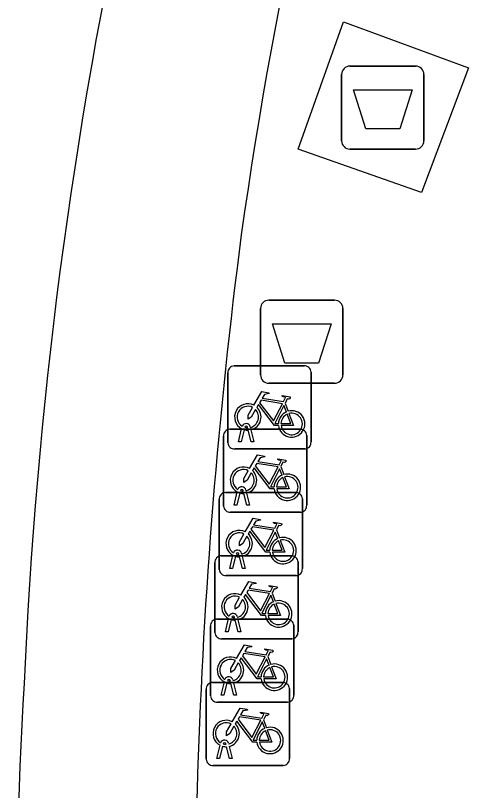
# Model space of a CAD drawing. Extents: x 161087 to 161922, y 382574 to 383873.
# Drawn here: x 161094.59 to 161100.03, y 383317.66 to 383326.98 of the extents above; entities that cross this region are included whole.
import ezdxf

# ---------------------------------------------------------------- set-up
doc = ezdxf.new("R2010")
doc.units = 0
for name, color, linetype in [('IMGEO_Afval_apart_plaats', 7, 'Continuous'), ('IMGEO_Afvalbak', 7, 'Continuous'), ('IMGEO_Fietsenrek', 7, 'Continuous'), ('IMGEO_Fietspad_gesloten', 7, 'Continuous'), ('IMGEO_Voetpad_gesloten', 7, 'Continuous')]:
    doc.layers.add(name, color=color, linetype=linetype)

msp = doc.modelspace()

# ---------------------------------------------------------------- linework, layer by layer
at = {"layer": 'IMGEO_Afval_apart_plaats'}
for p, q in [((161098.6051, 383326.3765), (161099.3949, 383326.3765)), ((161099.3949, 383326.3765), (161098.6051, 383326.3765)), ((161098.5051, 383325.4775), (161098.5051, 383326.2765)), ((161098.5051, 383326.2765), (161098.5051, 383325.4775)), ((161099.4949, 383326.2765), (161099.4949, 383325.4775)), ((161099.4949, 383325.4775), (161099.4949, 383326.2765)), ((161099.3949, 383325.3775), (161098.6051, 383325.3775)), ((161098.6051, 383325.3775), (161099.3949, 383325.3775))]:
    msp.add_line(p, q, dxfattribs=at)
msp.add_lwpolyline([(161098.6478, 383326.0914), (161099.3522, 383326.0914), (161099.2034, 383325.6205), (161098.7966, 383325.6205), (161098.6478, 383326.0914)], dxfattribs=at)
for centre, start, end in [((161098.6051, 383326.2765), 90, 180), ((161098.6051, 383326.2765), 90, 180), ((161099.3949, 383326.2765), 0, 90), ((161099.3949, 383326.2765), 360, 90), ((161098.6051, 383325.4775), 180, 270), ((161098.6051, 383325.4775), 180, 270), ((161099.3949, 383325.4775), 270, 0), ((161099.3949, 383325.4775), 270, 0)]:
    msp.add_arc(centre, 0.1, start, end, dxfattribs=at)
at = {"layer": 'IMGEO_Afvalbak'}
for p, q in [((161097.6311, 383323.5595), (161098.4209, 383323.5595)), ((161098.4209, 383323.5595), (161097.6311, 383323.5595)), ((161097.5311, 383322.6605), (161097.5311, 383323.4595)), ((161097.5311, 383323.4595), (161097.5311, 383322.6605)), ((161098.5209, 383323.4595), (161098.5209, 383322.6605)), ((161098.5209, 383322.6605), (161098.5209, 383323.4595)), ((161098.4209, 383322.5605), (161097.6311, 383322.5605)), ((161097.6311, 383322.5605), (161098.4209, 383322.5605))]:
    msp.add_line(p, q, dxfattribs=at)
msp.add_lwpolyline([(161097.6738, 383323.2744), (161098.3782, 383323.2744), (161098.2294, 383322.8035), (161097.8226, 383322.8035), (161097.6738, 383323.2744)], dxfattribs=at)
for centre, start, end in [((161097.6311, 383323.4595), 90, 180), ((161097.6311, 383323.4595), 90, 180), ((161098.4209, 383323.4595), 0, 90), ((161098.4209, 383323.4595), 360, 90), ((161097.6311, 383322.6605), 180, 270), ((161097.6311, 383322.6605), 180, 270), ((161098.4209, 383322.6605), 270, 0), ((161098.4209, 383322.6605), 270, 0)]:
    msp.add_arc(centre, 0.1, start, end, dxfattribs=at)
at = {"layer": 'IMGEO_Fietsenrek'}
for p, q in [((161097.2129, 383322.7695), (161098.0538, 383322.7695)), ((161098.0538, 383322.7695), (161097.2129, 383322.7695)), ((161097.1385, 383321.8449), (161097.1385, 383322.6858)), ((161097.1385, 383322.6858), (161097.1385, 383321.8449)), ((161098.1375, 383322.6951), (161098.1375, 383321.8542)), ((161098.1375, 383321.8542), (161098.1375, 383322.6951)), ((161097.8252, 383322.3192), (161097.8615, 383322.224)), ((161097.1609, 383322.0085), (161098.0018, 383322.0085)), ((161098.0018, 383322.0085), (161097.1609, 383322.0085)), ((161097.2655, 383321.8543), (161097.3038, 383322.0143)), ((161097.3342, 383322.0021), (161097.2989, 383321.8543)), ((161097.3759, 383322.0259), (161097.3749, 383322.0302)), ((161097.417, 383321.8543), (161097.3831, 383321.996)), ((161097.4066, 383322.0374), (161097.4084, 383322.0295)), ((161097.4154, 383322.0003), (161097.4504, 383321.8543)), ((161097.0865, 383321.0839), (161097.0865, 383321.9248)), ((161097.0865, 383321.9248), (161097.0865, 383321.0839)), ((161098.0855, 383321.9341), (161098.0855, 383321.0932)), ((161098.0855, 383321.0932), (161098.0855, 383321.9341)), ((161098.0631, 383321.7705), (161097.2222, 383321.7705)), ((161097.2222, 383321.7705), (161098.0631, 383321.7705)), ((161097.2989, 383321.8543), (161097.2655, 383321.8543)), ((161097.4504, 383321.8543), (161097.417, 383321.8543)), ((161097.7732, 383321.5582), (161097.8095, 383321.463)), ((161097.1089, 383321.2465), (161097.9498, 383321.2465)), ((161097.9498, 383321.2465), (161097.1089, 383321.2465)), ((161097.2135, 383321.0933), (161097.2518, 383321.2533)), ((161097.2822, 383321.2411), (161097.2469, 383321.0933)), ((161097.3239, 383321.2649), (161097.3229, 383321.2692)), ((161097.365, 383321.0933), (161097.3311, 383321.235)), ((161097.3546, 383321.2764), (161097.3564, 383321.2685)), ((161097.3634, 383321.2393), (161097.3984, 383321.0933)), ((161097.0345, 383320.3219), (161097.0345, 383321.1628)), ((161097.0345, 383321.1628), (161097.0345, 383320.3219)), ((161098.0335, 383321.1721), (161098.0335, 383320.3312)), ((161098.0335, 383320.3312), (161098.0335, 383321.1721)), ((161097.2469, 383321.0933), (161097.2135, 383321.0933)), ((161097.3984, 383321.0933), (161097.365, 383321.0933)), ((161098.0111, 383321.0095), (161097.1702, 383321.0095)), ((161097.1702, 383321.0095), (161098.0111, 383321.0095)), ((161097.7212, 383320.7962), (161097.7575, 383320.701)), ((161097.0569, 383320.4855), (161097.8978, 383320.4855)), ((161097.8978, 383320.4855), (161097.0569, 383320.4855)), ((161097.1615, 383320.3313), (161097.1998, 383320.4913)), ((161097.2302, 383320.4791), (161097.1949, 383320.3313)), ((161097.2719, 383320.5029), (161097.2709, 383320.5072)), ((161097.313, 383320.3313), (161097.2791, 383320.473)), ((161097.3026, 383320.5144), (161097.3044, 383320.5065)), ((161097.3114, 383320.4773), (161097.3464, 383320.3313)), ((161096.9825, 383319.5609), (161096.9825, 383320.4018)), ((161096.9825, 383320.4018), (161096.9825, 383319.5609)), ((161097.9815, 383320.4111), (161097.9815, 383319.5702)), ((161097.9815, 383319.5702), (161097.9815, 383320.4111)), ((161097.1949, 383320.3313), (161097.1615, 383320.3313)), ((161097.3464, 383320.3313), (161097.313, 383320.3313)), ((161097.9591, 383320.2475), (161097.1182, 383320.2475)), ((161097.1182, 383320.2475), (161097.9591, 383320.2475)), ((161097.6692, 383320.0352), (161097.7055, 383319.94)), ((161097.0049, 383319.7235), (161097.8458, 383319.7235)), ((161097.8458, 383319.7235), (161097.0049, 383319.7235)), ((161097.1095, 383319.5703), (161097.1478, 383319.7303)), ((161097.2199, 383319.7419), (161097.2189, 383319.7462)), ((161097.2506, 383319.7534), (161097.2524, 383319.7455)), ((161096.9305, 383318.7989), (161096.9305, 383319.6398)), ((161096.9305, 383319.6398), (161096.9305, 383318.7989)), ((161097.1782, 383319.7181), (161097.1429, 383319.5703)), ((161097.261, 383319.5703), (161097.2271, 383319.712)), ((161097.2594, 383319.7163), (161097.2944, 383319.5703)), ((161097.9295, 383319.6491), (161097.9295, 383318.8082)), ((161097.9295, 383318.8082), (161097.9295, 383319.6491)), ((161097.1429, 383319.5703), (161097.1095, 383319.5703)), ((161097.2944, 383319.5703), (161097.261, 383319.5703)), ((161097.9071, 383319.4865), (161097.0662, 383319.4865)), ((161097.0662, 383319.4865), (161097.9071, 383319.4865)), ((161097.6172, 383319.2732), (161097.6535, 383319.178)), ((161097.1679, 383318.9799), (161097.1669, 383318.9842)), ((161097.1986, 383318.9914), (161097.2004, 383318.9835)), ((161096.9529, 383318.9625), (161097.7938, 383318.9625)), ((161097.7938, 383318.9625), (161096.9529, 383318.9625)), ((161097.0575, 383318.8083), (161097.0958, 383318.9683)), ((161097.1262, 383318.9561), (161097.0909, 383318.8083)), ((161097.209, 383318.8083), (161097.1751, 383318.95)), ((161097.2074, 383318.9543), (161097.2424, 383318.8083)), ((161097.8775, 383318.8881), (161097.8775, 383318.0472)), ((161097.8775, 383318.0472), (161097.8775, 383318.8881)), ((161096.8785, 383318.0379), (161096.8785, 383318.8788)), ((161096.8785, 383318.8788), (161096.8785, 383318.0379)), ((161097.0909, 383318.8083), (161097.0575, 383318.8083)), ((161097.2424, 383318.8083), (161097.209, 383318.8083)), ((161097.8551, 383318.7245), (161097.0142, 383318.7245)), ((161097.0142, 383318.7245), (161097.8551, 383318.7245)), ((161097.5652, 383318.5122), (161097.6015, 383318.417)), ((161097.1466, 383318.2304), (161097.1484, 383318.2225)), ((161097.0055, 383318.0473), (161097.0438, 383318.2073)), ((161097.0742, 383318.1951), (161097.0389, 383318.0473)), ((161097.1159, 383318.2189), (161097.1149, 383318.2232)), ((161097.157, 383318.0473), (161097.1231, 383318.189)), ((161097.1554, 383318.1933), (161097.1904, 383318.0473)), ((161097.0389, 383318.0473), (161097.0055, 383318.0473)), ((161097.1904, 383318.0473), (161097.157, 383318.0473)), ((161097.8031, 383317.9635), (161096.9622, 383317.9635)), ((161096.9622, 383317.9635), (161097.8031, 383317.9635))]:
    msp.add_line(p, q, dxfattribs=at)
for points in [[(161097.4511, 383322.2962), (161097.5458, 383322.4597), (161097.632, 383322.4459), (161097.6337, 383322.4372), (161097.5776, 383322.4263), (161097.5514, 383322.381), (161097.8066, 383322.3402)], [(161097.7937, 383322.315), (161097.5369, 383322.356), (161097.5202, 383322.3272), (161097.6872, 383322.1069), (161097.7937, 383322.315)], [(161097.8066, 383322.3402), (161097.8316, 383322.389), (161097.8265, 383322.393), (161097.8033, 383322.3967), (161097.7906, 383322.4042), (161097.7896, 383322.4073), (161097.7918, 383322.4119), (161097.8866, 383322.3968), (161097.8889, 383322.3865), (161097.8795, 383322.3741), (161097.8671, 383322.3677), (161097.8526, 383322.3739), (161097.8252, 383322.3192)], [(161097.4718, 383322.2437), (161097.4202, 383322.1545), (161097.3803, 383322.1285), (161097.3815, 383322.176), (161097.436, 383322.2702)], [(161097.7468, 383322.0515), (161097.6971, 383322.0516), (161097.5064, 383322.3033), (161097.4874, 383322.2705)], [(161097.8417, 383322.217), (161097.8124, 383322.2938), (161097.703, 383322.0757), (161097.7457, 383322.0756)], [(161097.7757, 383322.0755), (161097.8956, 383322.0753), (161097.8524, 383322.1889)], [(161097.8722, 383322.1958), (161097.9272, 383322.0512), (161097.7771, 383322.0515)], [(161097.3991, 383321.5352), (161097.4938, 383321.6987), (161097.58, 383321.6849), (161097.5817, 383321.6762), (161097.5256, 383321.6653), (161097.4994, 383321.62), (161097.7546, 383321.5792)], [(161097.7417, 383321.554), (161097.4849, 383321.595), (161097.4682, 383321.5662), (161097.6352, 383321.3459), (161097.7417, 383321.554)], [(161097.7546, 383321.5792), (161097.7796, 383321.628), (161097.7745, 383321.632), (161097.7513, 383321.6357), (161097.7386, 383321.6432), (161097.7376, 383321.6463), (161097.7398, 383321.6509), (161097.8346, 383321.6358), (161097.8369, 383321.6255), (161097.8275, 383321.6131), (161097.8151, 383321.6067), (161097.8006, 383321.6129), (161097.7732, 383321.5582)], [(161097.4198, 383321.4827), (161097.3682, 383321.3935), (161097.3283, 383321.3675), (161097.3295, 383321.415), (161097.384, 383321.5092)], [(161097.6948, 383321.2905), (161097.6451, 383321.2906), (161097.4544, 383321.5423), (161097.4354, 383321.5095)], [(161097.7897, 383321.456), (161097.7604, 383321.5328), (161097.651, 383321.3147), (161097.6937, 383321.3146)], [(161097.7237, 383321.3145), (161097.8436, 383321.3143), (161097.8004, 383321.4279)], [(161097.8202, 383321.4348), (161097.8752, 383321.2902), (161097.7251, 383321.2905)], [(161097.3471, 383320.7732), (161097.4418, 383320.9367), (161097.528, 383320.9229), (161097.5297, 383320.9142), (161097.4736, 383320.9033), (161097.4474, 383320.858), (161097.7026, 383320.8172)], [(161097.7026, 383320.8172), (161097.7276, 383320.866), (161097.7225, 383320.87), (161097.6993, 383320.8737), (161097.6866, 383320.8812), (161097.6856, 383320.8843), (161097.6878, 383320.8889), (161097.7826, 383320.8738), (161097.7849, 383320.8635), (161097.7755, 383320.8511), (161097.7631, 383320.8447), (161097.7486, 383320.8509), (161097.7212, 383320.7962)], [(161097.3678, 383320.7207), (161097.3162, 383320.6315), (161097.2763, 383320.6055), (161097.2775, 383320.653), (161097.332, 383320.7472)], [(161097.6428, 383320.5285), (161097.5931, 383320.5286), (161097.4024, 383320.7803), (161097.3834, 383320.7475)], [(161097.6897, 383320.792), (161097.4329, 383320.833), (161097.4162, 383320.8042), (161097.5832, 383320.5839), (161097.6897, 383320.792)], [(161097.7377, 383320.694), (161097.7084, 383320.7708), (161097.599, 383320.5527), (161097.6417, 383320.5526)], [(161097.6717, 383320.5525), (161097.7916, 383320.5523), (161097.7484, 383320.6659)], [(161097.7682, 383320.6728), (161097.8232, 383320.5282), (161097.6731, 383320.5285)], [(161097.2951, 383320.0122), (161097.3898, 383320.1757), (161097.476, 383320.1619), (161097.4777, 383320.1532), (161097.4216, 383320.1423), (161097.3954, 383320.097), (161097.6506, 383320.0562)], [(161097.6506, 383320.0562), (161097.6756, 383320.105), (161097.6705, 383320.109), (161097.6473, 383320.1127), (161097.6346, 383320.1202), (161097.6336, 383320.1233), (161097.6358, 383320.1279), (161097.7306, 383320.1128), (161097.7329, 383320.1025), (161097.7235, 383320.0901), (161097.7111, 383320.0837), (161097.6966, 383320.0899), (161097.6692, 383320.0352)], [(161097.5908, 383319.7675), (161097.5411, 383319.7676), (161097.3504, 383320.0193), (161097.3314, 383319.9865)], [(161097.6377, 383320.031), (161097.3809, 383320.072), (161097.3642, 383320.0432), (161097.5312, 383319.8229), (161097.6377, 383320.031)], [(161097.6857, 383319.933), (161097.6564, 383320.0098), (161097.547, 383319.7917), (161097.5897, 383319.7916)], [(161097.3158, 383319.9597), (161097.2642, 383319.8705), (161097.2243, 383319.8445), (161097.2255, 383319.892), (161097.28, 383319.9862)], [(161097.7162, 383319.9118), (161097.7712, 383319.7672), (161097.6211, 383319.7675)], [(161097.6197, 383319.7915), (161097.7396, 383319.7913), (161097.6964, 383319.9049)], [(161097.2431, 383319.2502), (161097.3378, 383319.4137), (161097.424, 383319.3999), (161097.4257, 383319.3912), (161097.3696, 383319.3803), (161097.3434, 383319.335), (161097.5986, 383319.2942)], [(161097.5986, 383319.2942), (161097.6236, 383319.343), (161097.6185, 383319.347), (161097.5953, 383319.3507), (161097.5826, 383319.3582), (161097.5816, 383319.3613), (161097.5838, 383319.3659), (161097.6786, 383319.3508), (161097.6809, 383319.3405), (161097.6715, 383319.3281), (161097.6591, 383319.3217), (161097.6446, 383319.3279), (161097.6172, 383319.2732)], [(161097.5388, 383319.0055), (161097.4891, 383319.0056), (161097.2984, 383319.2573), (161097.2794, 383319.2245)], [(161097.5857, 383319.269), (161097.3289, 383319.31), (161097.3122, 383319.2812), (161097.4792, 383319.0609), (161097.5857, 383319.269)], [(161097.2638, 383319.1977), (161097.2122, 383319.1085), (161097.1723, 383319.0825), (161097.1735, 383319.13), (161097.228, 383319.2242)], [(161097.6337, 383319.171), (161097.6044, 383319.2478), (161097.495, 383319.0297), (161097.5377, 383319.0296)], [(161097.5677, 383319.0295), (161097.6876, 383319.0293), (161097.6444, 383319.1429)], [(161097.6642, 383319.1498), (161097.7192, 383319.0052), (161097.5691, 383319.0055)], [(161097.1911, 383318.4892), (161097.2858, 383318.6527), (161097.372, 383318.6389), (161097.3737, 383318.6302), (161097.3176, 383318.6193), (161097.2914, 383318.574), (161097.5466, 383318.5332)], [(161097.5466, 383318.5332), (161097.5716, 383318.582), (161097.5665, 383318.586), (161097.5433, 383318.5897), (161097.5306, 383318.5972), (161097.5296, 383318.6003), (161097.5318, 383318.6049), (161097.6266, 383318.5898), (161097.6289, 383318.5795), (161097.6195, 383318.5671), (161097.6071, 383318.5607), (161097.5926, 383318.5669), (161097.5652, 383318.5122)], [(161097.5337, 383318.508), (161097.2769, 383318.549), (161097.2602, 383318.5202), (161097.4272, 383318.2999), (161097.5337, 383318.508)], [(161097.2118, 383318.4367), (161097.1602, 383318.3475), (161097.1203, 383318.3215), (161097.1215, 383318.369), (161097.176, 383318.4632)], [(161097.4868, 383318.2445), (161097.4371, 383318.2446), (161097.2464, 383318.4963), (161097.2274, 383318.4635)], [(161097.5817, 383318.41), (161097.5524, 383318.4868), (161097.443, 383318.2687), (161097.4857, 383318.2686)], [(161097.5157, 383318.2685), (161097.6356, 383318.2683), (161097.5924, 383318.3819)], [(161097.6122, 383318.3888), (161097.6672, 383318.2442), (161097.5171, 383318.2445)]]:
    msp.add_lwpolyline(points, dxfattribs=at)
for centre, radius, start, end in [((161097.2162, 383322.6916), 0.0779, 92.4484, 184.28452), ((161097.2162, 383322.6916), 0.0779, 92.4484, 184.28452), ((161098.0596, 383322.6918), 0.0779, 2.4484, 94.28452), ((161098.0596, 383322.6918), 0.0779, 2.4484, 94.28452), ((161097.3781, 383322.1549), 0.159, 62.67661, 242.13685), ((161097.3781, 383322.1549), 0.129, 63.31916, 238.90302), ((161097.3781, 383322.1549), 0.129, 283.60429, 43.43025), ((161097.3781, 383322.1549), 0.159, 283.5766, 46.60424), ((161097.9047, 383322.0709), 0.159, 113.3408, 178.32165), ((161097.9047, 383322.0709), 0.159, 187.0065, 105.77075), ((161097.9047, 383322.0709), 0.129, 113.92302, 177.95563), ((161097.9047, 383322.0709), 0.129, 188.67146, 104.58832), ((161097.3579, 383322.0263), 0.0499, 12.8025, 158.69338), ((161097.1642, 383321.9306), 0.0779, 92.4484, 184.28452), ((161097.1642, 383321.9306), 0.0779, 92.4484, 184.28452), ((161097.3781, 383322.1549), 0.159, 253.99666, 271.78671), ((161097.3579, 383322.0263), 0.0174, 12.8025, 163.45023), ((161097.3781, 383322.1549), 0.129, 253.41502, 269.02044), ((161098.0076, 383321.9308), 0.0779, 2.4484, 94.28452), ((161098.0076, 383321.9308), 0.0779, 2.4484, 94.28452), ((161097.2164, 383321.8482), 0.0779, 182.4484, 274.28452), ((161097.2164, 383321.8482), 0.0779, 182.4484, 274.28452), ((161098.0598, 383321.8484), 0.0779, 272.4484, 4.28452), ((161098.0598, 383321.8484), 0.0779, 272.4484, 4.28452), ((161097.3261, 383321.3939), 0.159, 62.67661, 242.13685), ((161097.3261, 383321.3939), 0.129, 63.31916, 238.90302), ((161097.3261, 383321.3939), 0.159, 283.5766, 46.60424), ((161097.3261, 383321.3939), 0.129, 283.60429, 43.43025), ((161097.8527, 383321.3099), 0.159, 113.3408, 178.32165), ((161097.8527, 383321.3099), 0.159, 187.0065, 105.77075), ((161097.8527, 383321.3099), 0.129, 113.92302, 177.95563), ((161097.8527, 383321.3099), 0.129, 188.67146, 104.58832), ((161097.3059, 383321.2653), 0.0499, 12.8025, 158.69338), ((161097.1122, 383321.1686), 0.0779, 92.4484, 184.28452), ((161097.1122, 383321.1686), 0.0779, 92.4484, 184.28452), ((161097.3261, 383321.3939), 0.159, 253.99666, 271.78671), ((161097.3059, 383321.2653), 0.0174, 12.8025, 163.45023), ((161097.3261, 383321.3939), 0.129, 253.41502, 269.02044), ((161097.9556, 383321.1688), 0.0779, 2.4484, 94.28452), ((161097.9556, 383321.1688), 0.0779, 2.4484, 94.28452), ((161097.1644, 383321.0872), 0.0779, 182.4484, 274.28452), ((161097.1644, 383321.0872), 0.0779, 182.4484, 274.28452), ((161098.0078, 383321.0874), 0.0779, 272.4484, 4.28452), ((161098.0078, 383321.0874), 0.0779, 272.4484, 4.28452), ((161097.2741, 383320.6319), 0.159, 62.67661, 242.13685), ((161097.2741, 383320.6319), 0.129, 63.31916, 238.90302), ((161097.2741, 383320.6319), 0.159, 283.5766, 46.60424), ((161097.2741, 383320.6319), 0.129, 283.60429, 43.43025), ((161097.8007, 383320.5479), 0.159, 113.3408, 178.32165), ((161097.8007, 383320.5479), 0.159, 187.0065, 105.77075), ((161097.8007, 383320.5479), 0.129, 113.92302, 177.95563), ((161097.8007, 383320.5479), 0.129, 188.67146, 104.58832), ((161097.0602, 383320.4076), 0.0779, 92.4484, 184.28452), ((161097.0602, 383320.4076), 0.0779, 92.4484, 184.28452), ((161097.2539, 383320.5033), 0.0499, 12.8025, 158.69338), ((161097.2741, 383320.6319), 0.159, 253.99666, 271.78671), ((161097.2539, 383320.5033), 0.0174, 12.8025, 163.45023), ((161097.2741, 383320.6319), 0.129, 253.41502, 269.02044), ((161097.9036, 383320.4078), 0.0779, 2.4484, 94.28452), ((161097.9036, 383320.4078), 0.0779, 2.4484, 94.28452), ((161097.1124, 383320.3252), 0.0779, 182.4484, 274.28452), ((161097.1124, 383320.3252), 0.0779, 182.4484, 274.28452), ((161097.9558, 383320.3254), 0.0779, 272.4484, 4.28452), ((161097.9558, 383320.3254), 0.0779, 272.4484, 4.28452), ((161097.2221, 383319.8709), 0.159, 62.67661, 242.13685), ((161097.2221, 383319.8709), 0.129, 63.31916, 238.90302), ((161097.2221, 383319.8709), 0.129, 283.60429, 43.43025), ((161097.2221, 383319.8709), 0.159, 283.5766, 46.60424), ((161097.7487, 383319.7869), 0.159, 113.3408, 178.32165), ((161097.7487, 383319.7869), 0.159, 187.0065, 105.77075), ((161097.7487, 383319.7869), 0.129, 188.67146, 104.58832), ((161097.7487, 383319.7869), 0.129, 113.92302, 177.95563), ((161097.0082, 383319.6456), 0.0779, 92.4484, 184.28452), ((161097.0082, 383319.6456), 0.0779, 92.4484, 184.28452), ((161097.2019, 383319.7423), 0.0499, 12.8025, 158.69338), ((161097.2019, 383319.7423), 0.0174, 12.8025, 163.45023), ((161097.2221, 383319.8709), 0.129, 253.41502, 269.02044), ((161097.8516, 383319.6458), 0.0779, 2.4484, 94.28452), ((161097.8516, 383319.6458), 0.0779, 2.4484, 94.28452), ((161097.2221, 383319.8709), 0.159, 253.99666, 271.78671), ((161097.0604, 383319.5642), 0.0779, 182.4484, 274.28452), ((161097.0604, 383319.5642), 0.0779, 182.4484, 274.28452), ((161097.9038, 383319.5644), 0.0779, 272.4484, 4.28452), ((161097.9038, 383319.5644), 0.0779, 272.4484, 4.28452), ((161097.1701, 383319.1089), 0.159, 62.67661, 242.13685), ((161097.1701, 383319.1089), 0.129, 63.31916, 238.90302), ((161097.1701, 383319.1089), 0.129, 283.60429, 43.43025), ((161097.1701, 383319.1089), 0.159, 283.5766, 46.60424), ((161097.6967, 383319.0249), 0.159, 113.3408, 178.32165), ((161097.6967, 383319.0249), 0.159, 187.0065, 105.77075), ((161097.6967, 383319.0249), 0.129, 113.92302, 177.95563), ((161097.6967, 383319.0249), 0.129, 188.67146, 104.58832), ((161097.1499, 383318.9803), 0.0499, 12.8025, 158.69338), ((161097.1499, 383318.9803), 0.0174, 12.8025, 163.45023), ((161097.1701, 383319.1089), 0.129, 253.41502, 269.02044), ((161096.9562, 383318.8846), 0.0779, 92.4484, 184.28452), ((161096.9562, 383318.8846), 0.0779, 92.4484, 184.28452), ((161097.1701, 383319.1089), 0.159, 253.99666, 271.78671), ((161097.7996, 383318.8848), 0.0779, 2.4484, 94.28452), ((161097.7996, 383318.8848), 0.0779, 2.4484, 94.28452), ((161097.0084, 383318.8022), 0.0779, 182.4484, 274.28452), ((161097.0084, 383318.8022), 0.0779, 182.4484, 274.28452), ((161097.8518, 383318.8024), 0.0779, 272.4484, 4.28452), ((161097.8518, 383318.8024), 0.0779, 272.4484, 4.28452), ((161097.1181, 383318.3479), 0.159, 62.67661, 242.13685), ((161097.1181, 383318.3479), 0.129, 63.31916, 238.90302), ((161097.1181, 383318.3479), 0.129, 283.60429, 43.43025), ((161097.1181, 383318.3479), 0.159, 283.5766, 46.60424), ((161097.6447, 383318.2639), 0.159, 187.0065, 105.77075), ((161097.6447, 383318.2639), 0.159, 113.3408, 178.32165), ((161097.6447, 383318.2639), 0.129, 113.92302, 177.95563), ((161097.6447, 383318.2639), 0.129, 188.67146, 104.58832), ((161097.0979, 383318.2193), 0.0499, 12.8025, 158.69338), ((161097.0979, 383318.2193), 0.0174, 12.8025, 163.45023), ((161097.1181, 383318.3479), 0.159, 253.99666, 271.78671), ((161097.1181, 383318.3479), 0.129, 253.41502, 269.02044), ((161097.7998, 383318.0414), 0.0779, 272.4484, 4.28452), ((161097.7998, 383318.0414), 0.0779, 272.4484, 4.28452), ((161096.9564, 383318.0412), 0.0779, 182.4484, 274.28452), ((161096.9564, 383318.0412), 0.0779, 182.4484, 274.28452)]:
    msp.add_arc(centre, radius, start, end, dxfattribs=at)
at = {"layer": 'IMGEO_Fietspad_gesloten'}
for centre, radius, start, end in [((161149.6364, 383317.0772), 52.8389, 162.31364, 172.09193), ((161151.7076, 383316.5178), 57.0676, 167.18255, 177.3071), ((161163.3929, 383315.7297), 66.6523, 172.571554, 183.746035), ((161156.8637, 383315.3856), 62.2775, 176.489419, 191.137291)]:
    msp.add_arc(centre, radius, start, end, dxfattribs=at)
at = {"layer": 'IMGEO_Voetpad_gesloten'}
msp.add_lwpolyline([(161097.982, 383325.376), (161098.526, 383326.908), (161100.03, 383326.354), (161099.464, 383324.856), (161097.982, 383325.376)], dxfattribs=at)

doc.saveas('drawing.dxf')
